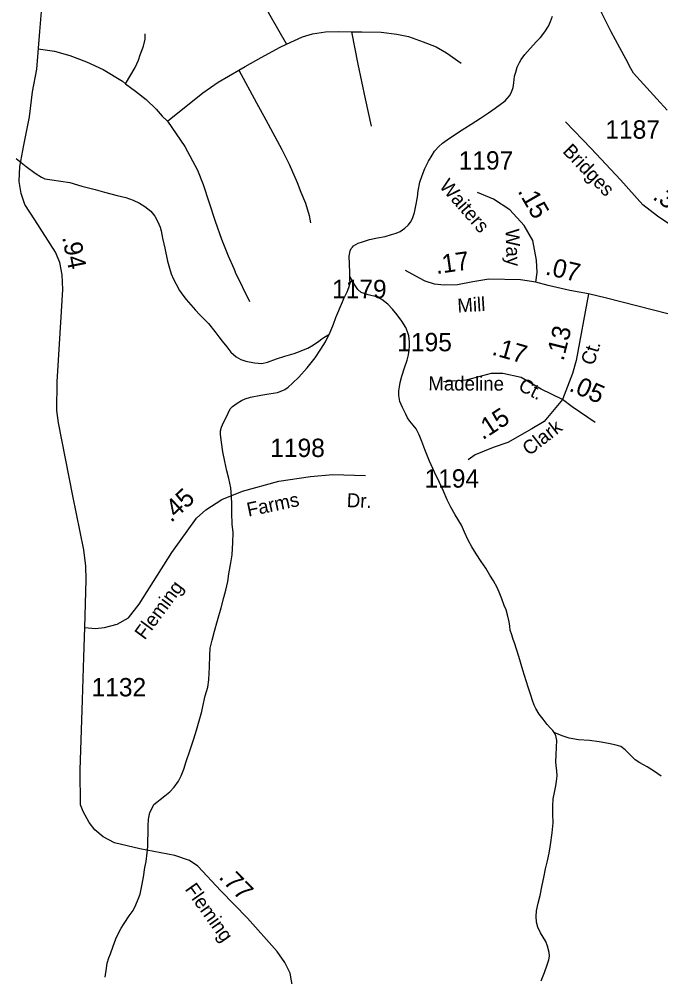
# Model space of a CAD drawing. Extents: x 2126262 to 2293712, y 749403 to 919119.
# Drawn here: x 2154336 to 2158706, y 831196 to 837718 of the extents above; entities that cross this region are included whole.
import ezdxf

# ---------------------------------------------------------------- set-up
doc = ezdxf.new("R2010")
doc.units = 0
for name, color, linetype in [('Exist Hydrographic Creek Single Shore', 7, 'Continuous'), ('Exist Hydrographic Misc Water Feature', 7, 'Continuous'), ('Exist Road Non-System Type 51', 7, 'Continuous'), ('Exist Road Secondary Mileage Hundredths English Label', 7, 'Continuous'), ('Exist Road Secondary Type 51 Attributed', 7, 'Continuous'), ('Exist Road Secondary Type 51 Label', 7, 'Continuous'), ('Exist Road Secondary Type 51 Number Label', 7, 'Continuous')]:
    doc.layers.add(name, color=color, linetype=linetype)

msp = doc.modelspace()

# ---------------------------------------------------------------- linework, layer by layer
at = {"layer": 'Exist Hydrographic Creek Single Shore'}
msp.add_lwpolyline([(2156587.1, 835964.9), (2156587.1, 835990.8), (2156584.6, 836050.9), (2156584.2, 836104.8), (2156590, 836140.9), (2156598, 836156.9), (2156606, 836164.9), (2156613.8, 836173), (2156645.7, 836191.2), (2156673.8, 836201.3), (2156721.6, 836217.6), (2156775.5, 836227.9), (2156827.6, 836238.2), (2156871.3, 836250.4), (2156903.3, 836260.6), (2156931.4, 836272.7), (2156963, 836294.9), (2156985.1, 836315.1), (2157000.9, 836335.1), (2157014.8, 836361.3), (2157028.6, 836401.3), (2157038.2, 836447.3), (2157048.1, 836505.4), (2157053.8, 836549.3), (2157065.3, 836607.4), (2157081.1, 836653.5), (2157098.9, 836701.6), (2157124.5, 836749.7), (2157148.3, 836791.9), (2157164.1, 836819.9), (2157194.1, 836850.1), (2157217.8, 836874.2), (2157249.6, 836896.4), (2157301.5, 836930.7), (2157353.4, 836965), (2157413, 837003.3), (2157476.8, 837043.6), (2157532.6, 837079.9), (2157576.3, 837112.2), (2157646, 837162.6), (2157660.1, 837178.6), (2157673.9, 837194.7), (2157683.7, 837210.7), (2157691.7, 837226.8), (2157699.5, 837252.9), (2157703.4, 837284.9), (2157709.1, 837328.8), (2157717.1, 837356.9), (2157726.8, 837391), (2157742.6, 837423.1), (2157754.5, 837443.1), (2157780.3, 837477.3), (2157816, 837517.4), (2157859.9, 837565.7), (2157885.5, 837593.8), (2157915.2, 837632), (2157941.1, 837670.1), (2157955, 837702.2), (2157968.7, 837738.2)], dxfattribs=at)
at = {"layer": 'Exist Hydrographic Misc Water Feature'}
for points in [[(2154315.1, 836767.8), (2154383.4, 836714.2), (2154445.5, 836668.6), (2154487.8, 836642.8), (2154511.8, 836631), (2154559.7, 836623.3), (2154619.8, 836615.6), (2154682, 836606), (2154762.1, 836580.4), (2154854.4, 836557), (2154918.4, 836539.3), (2155004.3, 836515.8), (2155062.5, 836502.2), (2155112.6, 836484.4), (2155156.7, 836464.7), (2155192.7, 836442.9), (2155233.1, 836409.1), (2155259, 836375.3), (2155279.3, 836341.4), (2155295.5, 836301.5), (2155303.5, 836275.5), (2155312.1, 836225.6), (2155328.3, 836157.7), (2155346.7, 836069.8), (2155359, 836021.9), (2155371.3, 835984), (2155387.5, 835946.1), (2155405.8, 835912.2), (2155428.1, 835870.4), (2155450.1, 835838.5), (2155474.3, 835808.6), (2155504.6, 835772.9), (2155536.6, 835735), (2155564.7, 835707.1), (2155625, 835645.5), (2155669.5, 835591.8), (2155695.5, 835554), (2155717.9, 835524.1), (2155750.1, 835486.3), (2155778.4, 835450.5), (2155814.3, 835418.6), (2155844.6, 835400.8), (2155880.5, 835389.1), (2155938.5, 835377.4), (2155988.6, 835373.7), (2156026.5, 835381.8), (2156088.2, 835404.2), (2156146.2, 835422.5), (2156208, 835440.8), (2156246.1, 835455.1), (2156272.1, 835465.2), (2156301.9, 835477.4), (2156339.8, 835499.6), (2156377.5, 835523.8), (2156397.6, 835539.9), (2156411.6, 835550), (2156433.3, 835564.1), (2156446, 835572.2), (2156449.3, 835574.2)], [(2156449.3, 835574.2), (2156477, 835640.3), (2156492.8, 835686.4), (2156538.1, 835792.7), (2156548.1, 835814.7), (2156569.9, 835860.8), (2156581.6, 835890.9), (2156589.4, 835918.9), (2156587.3, 835944.9), (2156587.1, 835964.9)], [(2157978.4, 832859.5), (2157970.4, 832873.5), (2157954, 832889.4), (2157932, 832915.3), (2157903.7, 832951.1), (2157877.5, 832984.9), (2157855.3, 833022.8), (2157843.2, 833046.7), (2157831.2, 833078.6), (2157820.9, 833114.6), (2157804.5, 833162.4), (2157788.3, 833212.3), (2157766.1, 833284.2), (2157739.3, 833378), (2157708.7, 833469.9), (2157700.7, 833493.8), (2157690.5, 833525.7), (2157680.2, 833557.7), (2157676.3, 833583.7), (2157672, 833613.6), (2157661.8, 833661.5), (2157651.5, 833695.5), (2157639.6, 833725.4), (2157623.2, 833769.3), (2157605, 833815.2), (2157590.8, 833847.1), (2157566.6, 833893), (2157542.2, 833930.8), (2157514.1, 833978.6), (2157481.7, 834024.4), (2157447.5, 834076.2), (2157419.4, 834124), (2157393.2, 834169.9), (2157368.8, 834223.7), (2157348.5, 834271.6), (2157304, 834343.3), (2157275.9, 834395.2), (2157249.6, 834445), (2157225.2, 834502.9), (2157198.8, 834562.7), (2157164.5, 834632.5), (2157130.1, 834708.3), (2157097.5, 834786.1), (2157079.2, 834842), (2157059.1, 834887.9), (2157038.8, 834927.7), (2157018.7, 834953.6), (2156996.6, 834979.5), (2156980.6, 835003.4), (2156968.3, 835027.3), (2156946.1, 835073.2), (2156927.9, 835115.1), (2156921.5, 835155), (2156921.3, 835187), (2156925.2, 835213), (2156931, 835243.1), (2156942.9, 835287), (2156960.5, 835343.2), (2156978.3, 835395.2), (2156988, 835431.3), (2156993.7, 835485.3), (2156993.5, 835521.3), (2156989.2, 835561.3), (2156981, 835589.2), (2156969.1, 835617.1), (2156942.9, 835661), (2156910.5, 835704.8), (2156878.3, 835742.6), (2156846.1, 835776.4), (2156806.1, 835808.2), (2156769.8, 835826), (2156711.8, 835839.6), (2156665.8, 835855.3), (2156641.6, 835877.2), (2156623.6, 835903.1), (2156587.1, 835964.9)], [(2155772.2, 835064.5), (2155788.2, 835080.6), (2155820, 835102.8), (2155850.1, 835120.9), (2155876, 835131.1), (2155911.9, 835143.3), (2155981.8, 835157.7), (2156035.7, 835166), (2156095.8, 835176.3), (2156125.5, 835186.5), (2156145.6, 835196.6), (2156167.6, 835212.7), (2156197.3, 835238.9), (2156241, 835279.1), (2156296.7, 835343.4), (2156352.3, 835411.7), (2156390, 835469.9), (2156421.6, 835520), (2156446, 835572.2), (2156449.3, 835574.2)], [(2155727.1, 834970.3), (2155744.7, 835004.3), (2155772.2, 835064.5)], [(2154922.5, 831192.7), (2154930.1, 831254.7), (2154936, 831288.7), (2154947.7, 831324.8), (2154957.6, 831352.8), (2154975.4, 831404.9), (2154995.1, 831455), (2155014.8, 831497.1), (2155030.5, 831527.2), (2155050.2, 831559.3), (2155086.1, 831611.5), (2155111.7, 831647.6), (2155131.6, 831685.7), (2155147.6, 831723.8), (2155159.3, 831759.9), (2155169, 831803.9), (2155182.5, 831874), (2155192.3, 831940), (2155200.1, 831982), (2155207.5, 832040.1), (2155211.4, 832084.1), (2155213, 832126.1), (2155214.9, 832170), (2155214.5, 832224.1), (2155216.3, 832270.1), (2155226, 832314.1), (2155239.9, 832340.2), (2155253.9, 832370.3), (2155273.5, 832386.3), (2155297.5, 832404.5), (2155329.3, 832428.6), (2155361.3, 832454.8), (2155391, 832487), (2155420.8, 832529.1), (2155438.6, 832565.3), (2155458.3, 832611.3), (2155474.1, 832661.4), (2155497.7, 832735.5), (2155525.1, 832815.7), (2155544.8, 832875.8), (2155580.1, 833003.9), (2155585.8, 833035.9), (2155603.5, 833110), (2155621.1, 833168.1), (2155628.9, 833218.1), (2155630.5, 833264.2), (2155632.4, 833304.1), (2155633.8, 833386.2), (2155637.5, 833434.1), (2155649.4, 833488.2), (2155667, 833550.3), (2155686.5, 833622.4), (2155712.1, 833708.5), (2155729.6, 833778.6), (2155743.3, 833828.7), (2155757, 833888.7), (2155764.8, 833940.8), (2155778.4, 834014.8), (2155786, 834068.8), (2155791.5, 834152.8), (2155793.1, 834222.8), (2155786.8, 834278.8), (2155784.3, 834354.8), (2155784.1, 834414.7), (2155781.9, 834466.7), (2155777.6, 834526.7), (2155763, 834590.6), (2155750.9, 834642.5), (2155736.5, 834704.4), (2155724, 834770.3), (2155713.8, 834838.2), (2155707.2, 834890.2), (2155707.2, 834914.2), (2155713, 834940.2), (2155727.1, 834970.3)], [(2157889.8, 831169.4), (2157913.6, 831225.6), (2157931.2, 831277.7), (2157943.1, 831311.7), (2157946.8, 831337.8), (2157944.7, 831361.7), (2157934.5, 831405.7), (2157922.4, 831435.6), (2157886.1, 831495.3), (2157867.9, 831533.3), (2157859.7, 831569.2), (2157857.4, 831607.1), (2157859, 831645.2), (2157870.7, 831697.2), (2157884.5, 831749.3), (2157898.4, 831819.4), (2157907.8, 831871.4), (2157919.5, 831931.5), (2157933.3, 831985.6), (2157945.2, 832037.5), (2157954.6, 832095.6), (2157966.1, 832177.6), (2157971.8, 832243.7), (2157969.4, 832303.6), (2157971, 832357.7), (2157972.8, 832407.6), (2157980.6, 832451.6), (2157990.3, 832495.7), (2157996, 832527.7), (2158000.1, 832563.7), (2157997.9, 832599.7), (2157993.6, 832633.7), (2157991.3, 832661.7), (2157993.1, 832705.6), (2157994.8, 832759.7), (2157996.6, 832805.7), (2157990.3, 832839.6), (2157978.4, 832859.5)], [(2158707.7, 832561.7), (2158661.6, 832593.5), (2158611.6, 832625.2), (2158563.4, 832652.9), (2158531.4, 832674.7), (2158497.2, 832708.5), (2158462.7, 832742.3), (2158432.8, 832764.2), (2158400.6, 832774), (2158348.5, 832785.7), (2158286.6, 832797.3), (2158220.5, 832804.9), (2158144.5, 832810.5), (2158080.5, 832822.1), (2158034.4, 832837.9), (2157978.4, 832859.5)]]:
    msp.add_lwpolyline(points, dxfattribs=at)
at = {"layer": 'Exist Road Non-System Type 51'}
for points in [[(2158747.9, 837097.9), (2158678.2, 837174.8), (2158519.6, 837350.1), (2158501, 837381.3), (2158469.7, 837444.1), (2158427, 837523.2), (2158368.2, 837631), (2158304.7, 837759.1), (2158281.1, 837826), (2158266.7, 837875), (2158261.5, 837947.6), (2158262.3, 838028.4), (2158267, 838058.4), (2158277.6, 838107.4), (2158297.8, 838145.5), (2158328.4, 838184.1), (2158361.8, 838211.2), (2158385.5, 838226.2), (2158414.6, 838239.5), (2158720, 838315)], [(2155786.2, 838099.7), (2155848.7, 838038.7), (2155872.9, 838013.6), (2155891.8, 837994.2), (2155927.4, 837954.1), (2155964.8, 837901.8), (2155977.7, 837877.5), (2156042.5, 837745.7), (2156156.3, 837546.5)], [(2156156.3, 837546.5), (2156265.8, 837597.6), (2156334.5, 837618), (2156421.2, 837632.3), (2156509.6, 837634.3), (2156600.2, 837631)], [(2156600.2, 837631), (2156641.8, 837410.8), (2156667.1, 837293.4), (2156692.5, 837175.9), (2156732.1, 836988.7)], [(2156600.2, 837631), (2156669.3, 837630.5), (2156802.2, 837628.4), (2156907.6, 837614.9), (2156988.2, 837599.7), (2157087, 837564), (2157175.2, 837530.1), (2157246.5, 837489.5), (2157344.8, 837418.3)], [(2155060.7, 837277.6), (2155125.3, 837389.7), (2155147.8, 837438.4), (2155161.2, 837475), (2155182.1, 837533.7), (2155193.6, 837581.2), (2155195, 837618.2)], [(2154465.4, 837516.7), (2154576.8, 837500.2), (2154680.7, 837471), (2154794.9, 837427.2), (2154907.7, 837374.1), (2155040.6, 837294.6), (2155060.7, 837277.6)], [(2155831.7, 837371), (2155874.3, 837396), (2155983.4, 837455.6), (2156114.2, 837526.9), (2156156.3, 837546.5)], [(2155345.9, 837022.2), (2155585.8, 837215.8), (2155691.4, 837289.1), (2155831.7, 837371)], [(2155831.7, 837371), (2155952.3, 837148.7), (2156015.4, 837032.8), (2156125.7, 836830.1), (2156175.1, 836730.4), (2156229.5, 836605.7), (2156254.7, 836538.9), (2156284.9, 836463.7), (2156310.1, 836381.8), (2156319.9, 836331.7)], [(2155060.7, 837277.6), (2155129, 837228.1), (2155201.8, 837171), (2155268.2, 837104.2), (2155309.8, 837057.5), (2155345.7, 837022.5), (2155345.9, 837022.2)], [(2155345.9, 837022.2), (2155464.8, 836851.1), (2155549.9, 836689.9), (2155589.9, 836592.3), (2155628.3, 836474.1), (2155670.3, 836342.3), (2155713.8, 836219.5), (2155759.3, 836105), (2155797, 836019.2), (2155806.7, 835997.1), (2155807.9, 835994.4), (2155905.1, 835795)]]:
    msp.add_lwpolyline(points, dxfattribs=at)
at = {"layer": 'Exist Road Secondary Type 51 Attributed'}
for points in [[(2154784.4, 833574.4), (2154793.6, 833899.7), (2154790.8, 833991.9), (2154776.8, 834103.6), (2154701.6, 834471.1), (2154603.9, 834969.7), (2154592.8, 835053.4), (2154595.6, 835248.9), (2154623.5, 835728), (2154634.6, 835876), (2154629.1, 835976.5), (2154612.3, 836060.3), (2154584.4, 836130.1), (2154442.3, 836352.1), (2154375.4, 836455.4), (2154350.3, 836530.8), (2154336.3, 836611.8), (2154341.9, 836715.1), (2154368.4, 836858.9), (2154407.5, 837051.6), (2154427, 837222), (2154457.6, 837377.1), (2154477.2, 837634), (2154505.1, 837963.6)], [(2159659.5, 836066.4), (2159593.5, 836131.1), (2159511.1, 836184.1), (2159412.1, 836228.8), (2159335.8, 836253.8), (2159228.4, 836260.8), (2159063.8, 836262.2), (2158944.3, 836269), (2158856.4, 836281.6), (2158774.1, 836315.1), (2158682, 836376.5), (2158582.2, 836454.1), (2158431.5, 836623.1), (2158230.9, 836836), (2158055.2, 837018.9)], [(2157854.4, 835927.2), (2157864.1, 835993.3), (2157858.6, 836075.6), (2157833.9, 836210.3), (2157775.3, 836312.2), (2157676.2, 836418.4), (2157566, 836492.4), (2157457.2, 836538.4)], [(2157854.4, 835927.2), (2157749.5, 835942.5), (2157535.4, 835948), (2157425.6, 835928.8), (2157320, 835909.5), (2157229.4, 835906.8), (2157164.9, 835913.7), (2157100.4, 835932.9), (2157061.7, 835953), (2156966.8, 836006.1)], [(2158212.9, 835846.2), (2158086, 835870), (2157938.1, 835904.9), (2157854.4, 835927.2)], [(2158212.9, 835846.2), (2158129.5, 835394.3), (2158103.7, 835304.2), (2158036.4, 835127.7)], [(2159633.8, 835620.9), (2159522.9, 835607.6), (2159355.5, 835602.1), (2159217.4, 835611.8), (2159083.4, 835644), (2158753.6, 835710.9), (2158335.7, 835816.9), (2158212.9, 835846.2)], [(2158036.4, 835127.7), (2157890, 835198.6), (2157754, 835276.7), (2157629.8, 835304.2), (2157550, 835304.2), (2157380, 835260.4), (2157225.5, 835247.5)], [(2158036.4, 835127.7), (2157910.6, 834977.1), (2157828.1, 834928.1), (2157663.3, 834835.4), (2157563.4, 834801.8), (2157440.9, 834750.4), (2157392.9, 834716.9)], [(2158258.3, 834971.9), (2158101.2, 835077.5), (2158036.4, 835127.7)], [(2154784.4, 833574.4), (2154854.2, 833567.4), (2154917, 833574.4), (2155003.5, 833596.7), (2155080.2, 833640), (2155154.1, 833734.9), (2155375.2, 834084.7), (2155543.6, 834318.5), (2155606.4, 834377.1), (2155715.2, 834445.6), (2155857.1, 834502.4), (2156105.5, 834570.8), (2156320.3, 834604.3), (2156473.2, 834616.7), (2156695, 834609.7)], [(2156199.3, 831116.6), (2156181.2, 831220), (2156144.9, 831294), (2156093.3, 831369.4), (2155890, 831596), (2155710, 831781.7), (2155553.7, 831950.7), (2155495.2, 831988.4), (2155396.8, 832021.2), (2155158.2, 832067.2), (2154985.2, 832109.1), (2154908.5, 832149.6), (2154851.3, 832197.1), (2154812.3, 832247.4), (2154771.8, 832322.8), (2154753.7, 832367.4), (2154750.9, 832603.8), (2154767.7, 833081.5), (2154776, 833371.9), (2154784.4, 833574.4)]]:
    msp.add_lwpolyline(points, dxfattribs=at)

# ---------------------------------------------------------------- texts
at = {"layer": 'Exist Road Secondary Mileage Hundredths English Label'}
for s, rotation, p in [('.15', 299.89228, (2157728.1, 836547.2)), ('.37', 326.28744, (2158643.4, 836496.1)), ('.94', 281.30066, (2154628.2, 836233.5)), ('.17', 8.16431, (2157177.5, 835981.6)), ('.07', 346.71832, (2157913.8, 835980.2)), ('.13', 76.05712, (2158042, 835385.5)), ('.17', 344.04193, (2157549.2, 835434.1)), ('.05', 336.48307, (2158074.2, 835188.9)), ('.15', 32.92763, (2157492.3, 834849)), ('.45', 43.04973, (2155371.2, 834284.6)), ('.77', 314.10087, (2155689.6, 831870.9))]:
    msp.add_text(s, height=125, rotation=rotation, dxfattribs=at).set_placement(p)
at = {"layer": 'Exist Road Secondary Type 51 Label'}
for s, rotation, p in [('Bridges', 313.96016, (2158031.2, 836813.2)), ('Waiters', 310.99781, (2157192.3, 836578.5)), ('Way', 272.35083, (2157646.7, 836288.1)), ('Mill', 3.62735, (2157322.9, 835719.2)), ('Ct.', 72.69473, (2158249, 835354.7)), ('Madeline', 359.83296, (2157122.1, 835189.5)), ('Ct.', 332.59095, (2157728.2, 835195)), ('Clark', 37.93326, (2157809, 834740.4)), ('Dr.', 357.70728, (2156565.6, 834395.2)), ('Farms', 11.88794, (2155897.2, 834329.3)), ('Fleming', 53.55723, (2155191.1, 833485.3)), ('Fleming', 305.40116, (2155461.3, 831792.4))]:
    msp.add_text(s, height=95, rotation=rotation, dxfattribs=at).set_placement(p)
at = {"layer": 'Exist Road Secondary Type 51 Number Label'}
for s, p in [('1187', (2158327.6, 836903.9)), ('1197', (2157328.8, 836693.4)), ('1179', (2156466.7, 835817.6)), ('1195', (2156911, 835456.1)), ('1198', (2156045.8, 834735.9)), ('1194', (2157096.2, 834527.5)), ('1132', (2154829.2, 833105.8))]:
    msp.add_text(s, height=125, dxfattribs=at).set_placement(p)

doc.saveas('drawing.dxf')
